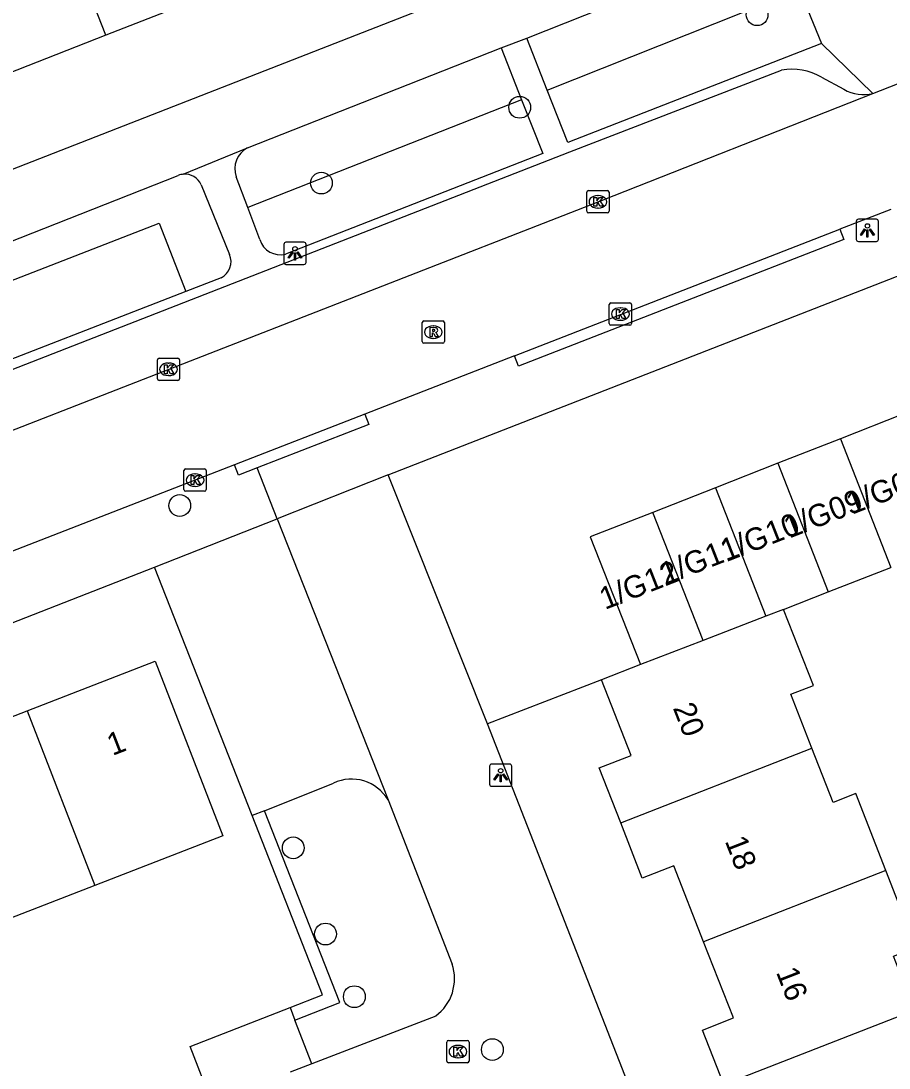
# Model space of a CAD drawing. Extents: x 159689 to 160786, y 387323 to 388339.
# Drawn here: x 160079.9 to 160118.89, y 387860.81 to 387907.82 of the extents above; entities that cross this region are included whole.
import ezdxf

# ---------------------------------------------------------------- set-up
doc = ezdxf.new("R2010")
doc.units = 0
for name, color, linetype in [('IMGEO_Boom', 7, 'Continuous'), ('IMGEO_Groenvoorziening', 7, 'Continuous'), ('IMGEO_Haag', 7, 'Continuous'), ('IMGEO_Kolk', 7, 'Continuous'), ('IMGEO_Lichtpunt', 7, 'Continuous'), ('IMGEO_Pand', 7, 'Continuous'), ('IMGEO_Pand_nummerreeks', 7, 'Continuous'), ('IMGEO_Parkeervlak_open', 7, 'Continuous'), ('IMGEO_Rijbaan_lokaal_open', 7, 'Continuous'), ('IMGEO_Rioolput', 7, 'Continuous'), ('IMGEO_Voetpad_open', 7, 'Continuous')]:
    doc.layers.add(name, color=color, linetype=linetype)

msp = doc.modelspace()

# ---------------------------------------------------------------- linework, layer by layer
at = {"layer": 'IMGEO_Boom'}
for centre in [(160112.964, 387908.102), (160102.303, 387903.944), (160093.398, 387900.543), (160087.037, 387886.065), (160092.133, 387870.695), (160093.583, 387866.828), (160094.877, 387864.014), (160101.075, 387861.638)]:
    msp.add_circle(centre, 0.489, dxfattribs=at)
at = {"layer": 'IMGEO_Groenvoorziening'}
for points in [[(160103.537, 387904.717), (160114.869, 387909.226)], [(160102.39, 387904.285), (160090.092, 387899.443)], [(160066.196, 387887.471), (160065.002, 387890.548), (160086.115, 387898.748), (160087.309, 387895.671)]]:
    msp.add_lwpolyline(points, dxfattribs=at)
at = {"layer": 'IMGEO_Haag'}
for points in [[(160092.208, 387862.966), (160094.233, 387863.757), (160090.843, 387872.365)], [(160091.99, 387863.525), (160093.454, 387864.097), (160090.286, 387872.143)]]:
    msp.add_lwpolyline(points, dxfattribs=at)
at = {"layer": 'IMGEO_Kolk'}
for p, q in [((160105.316, 387899.276), (160105.316, 387900.128)), ((160105.391, 387900.202), (160106.243, 387900.202)), ((160106.317, 387900.128), (160106.317, 387899.276)), ((160105.804, 387899.982), (160105.829, 387899.982)), ((160106.243, 387899.202), (160105.391, 387899.202)), ((160105.827, 387899.422), (160105.802, 387899.422)), ((160106.325, 387894.237), (160106.325, 387895.089)), ((160106.4, 387895.163), (160107.252, 387895.163)), ((160106.813, 387894.943), (160106.838, 387894.943)), ((160107.326, 387895.089), (160107.326, 387894.237)), ((160106.836, 387894.383), (160106.811, 387894.383)), ((160107.252, 387894.163), (160106.4, 387894.163)), ((160086.031, 387891.755), (160086.031, 387892.607)), ((160086.106, 387892.681), (160086.958, 387892.681)), ((160087.032, 387892.607), (160087.032, 387891.755)), ((160086.519, 387892.461), (160086.544, 387892.461)), ((160086.958, 387891.681), (160086.106, 387891.681)), ((160086.542, 387891.901), (160086.517, 387891.901)), ((160087.225, 387886.781), (160087.225, 387887.633)), ((160087.3, 387887.707), (160088.152, 387887.707)), ((160087.713, 387887.487), (160087.738, 387887.487)), ((160088.226, 387887.633), (160088.226, 387886.781)), ((160087.736, 387886.927), (160087.711, 387886.927)), ((160088.152, 387886.707), (160087.3, 387886.707)), ((160099.029, 387861.122), (160099.029, 387861.974)), ((160099.104, 387862.048), (160099.956, 387862.048)), ((160100.03, 387861.974), (160100.03, 387861.122)), ((160099.517, 387861.828), (160099.542, 387861.828)), ((160099.956, 387861.048), (160099.104, 387861.048)), ((160099.54, 387861.268), (160099.515, 387861.268))]:
    msp.add_line(p, q, dxfattribs=at)
for points in [[(160105.316, 387899.276), (160105.316, 387900.128)], [(160105.391, 387900.202), (160106.243, 387900.202)], [(160106.317, 387900.128), (160106.317, 387899.276)], [(160105.637, 387899.902), (160105.76, 387899.902), (160105.76, 387899.751), (160105.89, 387899.902), (160106.054, 387899.902), (160105.908, 387899.751), (160106.061, 387899.502), (160105.909, 387899.502), (160105.824, 387899.666), (160105.76, 387899.599), (160105.76, 387899.502), (160105.637, 387899.502), (160105.637, 387899.902)], [(160106.243, 387899.202), (160105.391, 387899.202)], [(160106.325, 387894.237), (160106.325, 387895.089)], [(160106.4, 387895.163), (160107.252, 387895.163)], [(160106.646, 387894.863), (160106.769, 387894.863), (160106.769, 387894.712), (160106.899, 387894.863), (160107.063, 387894.863), (160106.917, 387894.712), (160107.07, 387894.463), (160106.918, 387894.463), (160106.833, 387894.627), (160106.769, 387894.56), (160106.769, 387894.463), (160106.646, 387894.463), (160106.646, 387894.863)], [(160107.326, 387895.089), (160107.326, 387894.237)], [(160107.252, 387894.163), (160106.4, 387894.163)], [(160086.031, 387891.755), (160086.031, 387892.607)], [(160086.106, 387892.681), (160086.958, 387892.681)], [(160087.032, 387892.607), (160087.032, 387891.755)], [(160086.352, 387892.381), (160086.475, 387892.381), (160086.475, 387892.23), (160086.605, 387892.381), (160086.769, 387892.381), (160086.623, 387892.23), (160086.776, 387891.981), (160086.624, 387891.981), (160086.539, 387892.145), (160086.475, 387892.078), (160086.475, 387891.981), (160086.352, 387891.981), (160086.352, 387892.381)], [(160086.958, 387891.681), (160086.106, 387891.681)], [(160087.225, 387886.781), (160087.225, 387887.633)], [(160087.3, 387887.707), (160088.152, 387887.707)], [(160087.546, 387887.407), (160087.669, 387887.407), (160087.669, 387887.256), (160087.799, 387887.407), (160087.963, 387887.407), (160087.817, 387887.256), (160087.97, 387887.007), (160087.818, 387887.007), (160087.733, 387887.171), (160087.669, 387887.104), (160087.669, 387887.007), (160087.546, 387887.007), (160087.546, 387887.407)], [(160088.226, 387887.633), (160088.226, 387886.781)], [(160088.152, 387886.707), (160087.3, 387886.707)], [(160099.029, 387861.122), (160099.029, 387861.974)], [(160099.104, 387862.048), (160099.956, 387862.048)], [(160100.03, 387861.974), (160100.03, 387861.122)], [(160099.35, 387861.748), (160099.473, 387861.748), (160099.473, 387861.597), (160099.603, 387861.748), (160099.767, 387861.748), (160099.621, 387861.597), (160099.774, 387861.348), (160099.622, 387861.348), (160099.537, 387861.512), (160099.473, 387861.445), (160099.473, 387861.348), (160099.35, 387861.348), (160099.35, 387861.748)], [(160099.956, 387861.048), (160099.104, 387861.048)]]:
    msp.add_lwpolyline(points, dxfattribs=at)
for centre, start, end in [((160105.393, 387900.126), 91.552, 178.448), ((160105.393, 387900.126), 91.552, 178.448), ((160106.241, 387900.126), 1.552, 88.448), ((160106.241, 387900.126), 1.552, 88.448), ((160105.393, 387899.278), 181.552, 268.448), ((160105.393, 387899.278), 181.552, 268.448), ((160106.241, 387899.278), 271.552, 358.448), ((160106.241, 387899.278), 271.552, 358.448), ((160106.402, 387895.087), 91.552, 178.448), ((160106.402, 387895.087), 91.552, 178.448), ((160107.25, 387895.087), 1.552, 88.448), ((160107.25, 387895.087), 1.552, 88.448), ((160106.402, 387894.239), 181.552, 268.448), ((160106.402, 387894.239), 181.552, 268.448), ((160107.25, 387894.239), 271.552, 358.448), ((160107.25, 387894.239), 271.552, 358.448), ((160086.108, 387892.605), 91.552, 178.448), ((160086.108, 387892.605), 91.552, 178.448), ((160086.956, 387892.605), 1.552, 88.448), ((160086.956, 387892.605), 1.552, 88.448), ((160086.108, 387891.757), 181.552, 268.448), ((160086.108, 387891.757), 181.552, 268.448), ((160086.956, 387891.757), 271.552, 358.448), ((160086.956, 387891.757), 271.552, 358.448), ((160087.302, 387887.631), 91.552, 178.448), ((160087.302, 387887.631), 91.552, 178.448), ((160088.15, 387887.631), 1.552, 88.448), ((160088.15, 387887.631), 1.552, 88.448), ((160087.302, 387886.783), 181.552, 268.448), ((160087.302, 387886.783), 181.552, 268.448), ((160088.15, 387886.783), 271.552, 358.448), ((160088.15, 387886.783), 271.552, 358.448), ((160099.106, 387861.972), 91.552, 178.448), ((160099.106, 387861.972), 91.552, 178.448), ((160099.954, 387861.972), 1.552, 88.448), ((160099.954, 387861.972), 1.552, 88.448), ((160099.106, 387861.124), 181.552, 268.448), ((160099.106, 387861.124), 181.552, 268.448), ((160099.954, 387861.124), 271.552, 358.448), ((160099.954, 387861.124), 271.552, 358.448)]:
    msp.add_arc(centre, 0.0765, start, end, dxfattribs=at)
for centre, major_axis, ratio, start_param, end_param in [((160105.803, 387899.702), (-0.387, 0.002), 0.722429, 4.712389, 7.853982), ((160105.828, 387899.702), (-0.39, 0.002), 0.717154, 1.570796, 4.712389), ((160106.812, 387894.663), (-0.387, 0.002), 0.722429, 4.712389, 7.853982), ((160106.837, 387894.663), (-0.39, 0.002), 0.717154, 1.570796, 4.712389), ((160086.518, 387892.181), (-0.387, 0.002), 0.722429, 4.712389, 7.853982), ((160086.543, 387892.181), (-0.39, 0.002), 0.717154, 1.570796, 4.712389), ((160087.712, 387887.207), (-0.387, 0.002), 0.722429, 4.712389, 7.853982), ((160087.737, 387887.207), (-0.39, 0.002), 0.717154, 1.570796, 4.712389), ((160099.516, 387861.548), (-0.387, 0.002), 0.722429, 4.712389, 7.853982), ((160099.541, 387861.548), (-0.39, 0.002), 0.717154, 1.570796, 4.712389)]:
    msp.add_ellipse(centre, major_axis=major_axis, ratio=ratio, start_param=start_param, end_param=end_param, dxfattribs=at)
at = {"layer": 'IMGEO_Lichtpunt'}
for p, q in [((160117.419, 387898.822), (160117.419, 387898.015)), ((160117.419, 387898.822), (160117.419, 387898.015)), ((160118.321, 387898.917), (160117.513, 387898.917)), ((160118.321, 387898.917), (160117.513, 387898.917)), ((160118.415, 387898.015), (160118.415, 387898.822)), ((160118.415, 387898.015), (160118.415, 387898.822)), ((160091.713, 387897.791), (160091.713, 387896.984)), ((160091.713, 387897.791), (160091.713, 387896.984)), ((160092.615, 387897.886), (160091.807, 387897.886)), ((160092.615, 387897.886), (160091.807, 387897.886)), ((160092.709, 387896.984), (160092.709, 387897.791)), ((160092.709, 387896.984), (160092.709, 387897.791)), ((160117.513, 387897.921), (160118.321, 387897.921)), ((160117.513, 387897.921), (160118.321, 387897.921)), ((160091.807, 387896.89), (160092.615, 387896.89)), ((160091.807, 387896.89), (160092.615, 387896.89)), ((160100.948, 387874.361), (160100.948, 387873.554)), ((160100.948, 387874.361), (160100.948, 387873.554)), ((160101.85, 387874.456), (160101.042, 387874.456)), ((160101.85, 387874.456), (160101.042, 387874.456)), ((160101.944, 387873.554), (160101.944, 387874.361)), ((160101.944, 387873.554), (160101.944, 387874.361)), ((160101.042, 387873.46), (160101.85, 387873.46)), ((160101.042, 387873.46), (160101.85, 387873.46))]:
    msp.add_line(p, q, dxfattribs=at)
for points in [[(160117.793, 387898.486), (160117.832, 387898.458), (160117.644, 387898.196), (160117.606, 387898.223), (160117.793, 387898.486)], [(160117.895, 387898.438), (160117.942, 387898.438), (160117.942, 387898.116), (160117.895, 387898.116), (160117.895, 387898.438)], [(160118.005, 387898.458), (160118.043, 387898.485), (160118.23, 387898.223), (160118.191, 387898.195), (160118.005, 387898.458)], [(160092.087, 387897.455), (160092.126, 387897.427), (160091.938, 387897.165), (160091.9, 387897.192), (160092.087, 387897.455)], [(160092.189, 387897.407), (160092.236, 387897.407), (160092.236, 387897.085), (160092.189, 387897.085), (160092.189, 387897.407)], [(160092.299, 387897.427), (160092.337, 387897.454), (160092.524, 387897.192), (160092.485, 387897.164), (160092.299, 387897.427)], [(160101.322, 387874.025), (160101.361, 387873.997), (160101.173, 387873.735), (160101.135, 387873.762), (160101.322, 387874.025)], [(160101.424, 387873.977), (160101.471, 387873.977), (160101.471, 387873.655), (160101.424, 387873.655), (160101.424, 387873.977)], [(160101.534, 387873.997), (160101.572, 387874.024), (160101.759, 387873.762), (160101.72, 387873.734), (160101.534, 387873.997)]]:
    msp.add_lwpolyline(points, dxfattribs=at)
for centre in [(160117.918, 387898.62), (160092.212, 387897.589), (160101.447, 387874.159)]:
    msp.add_circle(centre, 0.0994, dxfattribs=at)
for centre, start, end in [((160117.513, 387898.822), 90, 180), ((160117.513, 387898.822), 90, 180), ((160118.321, 387898.822), 0, 90), ((160118.321, 387898.822), 0, 90), ((160091.807, 387897.791), 90, 180), ((160091.807, 387897.791), 90, 180), ((160092.615, 387897.791), 0, 90), ((160092.615, 387897.791), 0, 90), ((160117.513, 387898.015), 180, 270), ((160117.513, 387898.015), 180, 270), ((160118.321, 387898.015), 270, 0), ((160118.321, 387898.015), 270, 360), ((160091.807, 387896.984), 180, 270), ((160091.807, 387896.984), 180, 270), ((160092.615, 387896.984), 270, 0), ((160092.615, 387896.984), 270, 360), ((160101.042, 387874.361), 90, 180), ((160101.042, 387874.361), 90, 180), ((160101.85, 387874.361), 0, 90), ((160101.85, 387874.361), 0, 90), ((160101.042, 387873.554), 180, 270), ((160101.042, 387873.554), 180, 270), ((160101.85, 387873.554), 270, 0), ((160101.85, 387873.554), 270, 360)]:
    msp.add_arc(centre, 0.0946, start, end, dxfattribs=at)
at = {"layer": 'IMGEO_Pand'}
for points in [[(160083.711, 387907.182), (160080.594, 387915.144)], [(160089.446, 387909.428), (160083.711, 387907.182)], [(160083.711, 387907.182), (160077.958, 387904.93)], [(160119.513, 387890.164), (160116.706, 387889.062)], [(160116.706, 387889.062), (160113.898, 387887.961)], [(160116.706, 387889.062), (160118.971, 387883.288)], [(160113.898, 387887.961), (160111.09, 387886.86)], [(160113.898, 387887.961), (160116.162, 387882.19)], [(160111.09, 387886.86), (160108.283, 387885.758)], [(160111.09, 387886.86), (160113.351, 387881.096)], [(160108.283, 387885.758), (160105.475, 387884.657), (160107.721, 387878.929)], [(160110.536, 387880.013), (160108.283, 387885.758)], [(160116.162, 387882.19), (160118.971, 387883.288)], [(160114.153, 387881.405), (160116.162, 387882.19)], [(160114.153, 387881.405), (160113.351, 387881.096)], [(160115.428, 387875.165), (160114.476, 387877.595), (160115.49, 387877.992), (160114.153, 387881.405)], [(160113.351, 387881.096), (160110.536, 387880.013)], [(160110.536, 387880.013), (160107.721, 387878.929)], [(160080.185, 387876.852), (160085.931, 387879.083), (160088.976, 387871.243), (160083.23, 387869.012)], [(160107.721, 387878.929), (160105.975, 387878.245)], [(160106.839, 387871.813), (160105.871, 387874.286), (160107.305, 387874.848), (160105.975, 387878.245)], [(160074.344, 387874.583), (160080.185, 387876.852)], [(160080.185, 387876.852), (160083.23, 387869.012)], [(160106.839, 387871.813), (160115.428, 387875.165)], [(160118.747, 387869.674), (160117.391, 387873.137), (160116.378, 387872.74), (160115.428, 387875.165)], [(160110.558, 387866.478), (160109.22, 387869.894), (160107.807, 387869.341), (160106.839, 387871.813)], [(160118.747, 387869.674), (160110.558, 387866.478)], [(160120.032, 387863.41), (160119.084, 387865.831), (160120.097, 387866.228), (160118.747, 387869.674)], [(160083.23, 387869.012), (160077.389, 387866.743)], [(160111.476, 387860.07), (160110.517, 387862.518), (160111.897, 387863.058), (160110.558, 387866.478)], [(160088.474, 387859.271), (160087.498, 387861.772), (160091.99, 387863.525)], [(160091.99, 387863.525), (160092.208, 387862.966)], [(160111.476, 387860.07), (160120.032, 387863.41)], [(160092.975, 387861.001), (160092.208, 387862.966)], [(160092.975, 387861.001), (160091.996, 387860.619)]]:
    msp.add_lwpolyline(points, dxfattribs=at)
at = {"layer": 'IMGEO_Parkeervlak_open'}
for points in [[(160090.286, 387872.143), (160085.896, 387883.295)], [(160105.975, 387878.245), (160100.857, 387876.26)], [(160090.843, 387872.365), (160093.94, 387873.601)], [(160090.843, 387872.365), (160090.286, 387872.143)]]:
    msp.add_lwpolyline(points, dxfattribs=at)
msp.add_arc((160094.753, 387871.879), 1.905, 30.6627, 115.2796, dxfattribs=at)
at = {"layer": 'IMGEO_Rijbaan_lokaal_open'}
for points in [[(160118.168, 387904.562), (160136.795, 387911.888), (160140.836, 387913.368), (160142.084, 387913.853)], [(160003.091, 387859.574), (160004.237, 387860.02), (160057.495, 387880.852), (160105.478, 387899.569), (160118.168, 387904.562)], [(160118.964, 387899.358), (160116.683, 387898.471)], [(160102.067, 387892.786), (160116.683, 387898.471)], [(160102.067, 387892.786), (160095.351, 387890.173)], [(160095.351, 387890.173), (160089.502, 387887.898)], [(160089.502, 387887.898), (160059.275, 387876.138), (160029.506, 387864.544)], [(160096.393, 387887.443), (160091.41, 387885.467)], [(160100.857, 387876.26), (160096.393, 387887.443)], [(160091.41, 387885.467), (160096.392, 387872.85)], [(160123.897, 387817.343), (160100.857, 387876.26)], [(160096.392, 387872.85), (160099.269, 387865.479)], [(160098.53, 387863.147), (160092.975, 387861.001)]]:
    msp.add_lwpolyline(points, dxfattribs=at)
msp.add_arc((160097.298, 387864.821), 2.078, 306.3663, 18.4673, dxfattribs=at)
at = {"layer": 'IMGEO_Rioolput'}
for p, q in [((160097.924, 387893.425), (160097.924, 387894.277)), ((160097.999, 387894.351), (160098.851, 387894.351)), ((160098.412, 387894.131), (160098.437, 387894.131)), ((160098.925, 387894.277), (160098.925, 387893.425)), ((160098.435, 387893.571), (160098.41, 387893.571)), ((160098.851, 387893.351), (160097.999, 387893.351))]:
    msp.add_line(p, q, dxfattribs=at)
for points in [[(160097.924, 387893.425), (160097.924, 387894.277)], [(160097.999, 387894.351), (160098.851, 387894.351)], [(160098.513, 387894.049), (160098.261, 387894.051), (160098.261, 387893.651)], [(160098.439, 387893.97), (160098.385, 387893.97), (160098.385, 387893.889)], [(160098.925, 387894.277), (160098.925, 387893.425)], [(160098.261, 387893.651), (160098.385, 387893.651), (160098.385, 387893.813), (160098.396, 387893.813)], [(160098.385, 387893.889), (160098.437, 387893.889)], [(160098.443, 387893.784), (160098.514, 387893.651), (160098.654, 387893.651), (160098.589, 387893.777)], [(160098.851, 387893.351), (160097.999, 387893.351)]]:
    msp.add_lwpolyline(points, dxfattribs=at)
for centre, radius, start, end in [((160098.001, 387894.275), 0.0765, 91.552, 178.448), ((160098.001, 387894.275), 0.0765, 91.552, 178.448), ((160098.421, 387894.078), 0.19, 274.7715, 282.9687), ((160098.445, 387893.874), 0.0964, 77.0061, 93.1865), ((160098.459, 387893.931), 0.0378, 276.6634, 79.6772), ((160098.512, 387893.939), 0.109, 350.3612, 89.416), ((160098.51, 387893.939), 0.112, 277.5842, 350.9817), ((160098.849, 387894.275), 0.0765, 1.552, 88.448), ((160098.849, 387894.275), 0.0765, 1.552, 88.448), ((160098.001, 387893.427), 0.0765, 181.552, 268.448), ((160098.001, 387893.427), 0.0765, 181.552, 268.448), ((160098.395, 387893.76), 0.0533, 26.0293, 88.6989), ((160098.494, 387893.724), 0.108, 29.5134, 73.7905), ((160098.849, 387893.427), 0.0765, 271.552, 358.448), ((160098.849, 387893.427), 0.0765, 271.552, 358.448)]:
    msp.add_arc(centre, radius, start, end, dxfattribs=at)
for centre, major_axis, ratio, start_param, end_param in [((160098.411, 387893.851), (-0.387, 0.002), 0.722429, 4.712389, 7.853982), ((160098.436, 387893.851), (-0.39, 0.002), 0.717154, 1.570796, 4.712389)]:
    msp.add_ellipse(centre, major_axis=major_axis, ratio=ratio, start_param=start_param, end_param=end_param, dxfattribs=at)
at = {"layer": 'IMGEO_Voetpad_open'}
for points in [[(160114.506, 387914.836), (160061.446, 387894.107)], [(160102.621, 387907.043), (160113.119, 387911.22)], [(160114.869, 387909.226), (160115.857, 387906.811)], [(160090.08, 387902.125), (160101.469, 387906.609)], [(160101.469, 387906.609), (160102.621, 387907.043)], [(160101.469, 387906.609), (160102.39, 387904.285)], [(160103.537, 387904.717), (160102.621, 387907.043)], [(160115.857, 387906.811), (160104.463, 387902.364), (160103.537, 387904.717)], [(160115.857, 387906.811), (160118.168, 387904.562)], [(160005.588, 387863.282), (160056.569, 387883.223), (160104.557, 387901.943), (160114.064, 387905.61)], [(160115.86, 387905.295), (160116.866, 387904.755)], [(160102.39, 387904.285), (160103.347, 387901.87), (160091.784, 387897.356)], [(160096.393, 387887.443), (160139.873, 387904.403)], [(160087.197, 387900.943), (160090.08, 387902.125)], [(160063.341, 387891.695), (160077.657, 387897.22), (160086.967, 387900.885)], [(160090.092, 387899.443), (160089.569, 387900.826)], [(160088.001, 387900.469), (160089.276, 387897.337)], [(160090.634, 387898.007), (160090.092, 387899.443)], [(160116.683, 387898.471), (160116.862, 387898.005), (160102.246, 387892.32), (160102.067, 387892.786)], [(160088.9, 387896.289), (160087.309, 387895.671)], [(160087.309, 387895.671), (160066.196, 387887.471)], [(160095.351, 387890.173), (160095.53, 387889.707), (160090.509, 387887.754)], [(160090.509, 387887.754), (160089.681, 387887.432), (160089.502, 387887.898)], [(160091.41, 387885.467), (160090.509, 387887.754)], [(160085.896, 387883.295), (160091.41, 387885.467)], [(160040.271, 387852.536), (160035.948, 387863.765), (160085.896, 387883.295)]]:
    msp.add_lwpolyline(points, dxfattribs=at)
for centre, radius, start, end in [((160114.55, 387903.105), 2.551, 59.1155, 100.9887), ((160117.753, 387906.254), 1.742, 239.368, 283.7684), ((160090.581, 387901.178), 1.072, 117.8944, 199.1583), ((160087.29, 387900.091), 0.857, 96.1987, 112.1081), ((160087.272, 387900.151), 0.795, 23.5448, 95.4121), ((160091.544, 387898.273), 0.948, 196.2968, 284.6759), ((160088.52, 387897.017), 0.821, 297.5632, 22.963)]:
    msp.add_arc(centre, radius, start, end, dxfattribs=at)

# ---------------------------------------------------------------- texts
at = {"layer": 'IMGEO_Pand_nummerreeks'}
for s, rotation, p in [('1/G08', 21.3596, (160117.218, 387885.646)), ('1/G09', 21.3596, (160114.41, 387884.579)), ('1/G10', 21.3596, (160111.574, 387883.518)), ('1/G11', 21.3596, (160108.861, 387882.493)), ('1/G12', 21.3596, (160106.13, 387881.375)), ('20', 291.3253, (160109.172, 387876.983)), ('1', 21.2237, (160084.013, 387874.819)), ('18', 291.3253, (160111.505, 387871.006)), ('16', 291.3253, (160113.804, 387865.117))]:
    msp.add_text(s, height=1, rotation=rotation, dxfattribs=at).set_placement(p)

doc.saveas('drawing.dxf')
